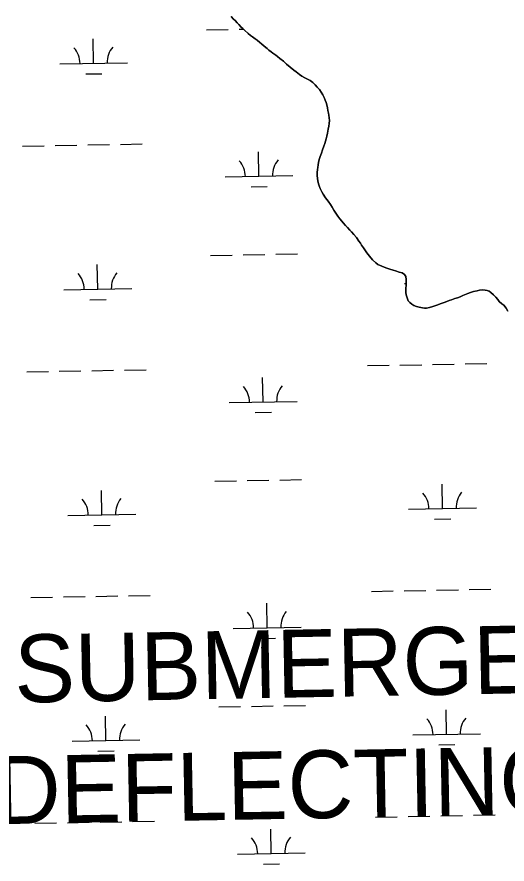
# Model space of a CAD drawing. Extents: x 3925854 to 3964121, y 224593 to 250589.
# Drawn here: x 3947366 to 3948088, y 246666 to 247915 of the extents above; entities that cross this region are included whole.
import ezdxf

# ---------------------------------------------------------------- set-up
doc = ezdxf.new("R2010")
doc.units = 0
for name, color, linetype in [('V-LEVE-IDEN', 7, 'Continuous'), ('V-TOPO-SHOR', 7, 'Continuous'), ('V-WETL-SWMP', 7, 'Continuous')]:
    doc.layers.add(name, color=color, linetype=linetype)

msp = doc.modelspace()

# ---------------------------------------------------------------- linework, layer by layer
at = {"layer": 'V-TOPO-SHOR'}
for points in [[(3947832.633, 247630.14), (3947829.921, 247634.595), (3947827.753, 247638.158), (3947824.144, 247643.147), (3947820.355, 247648.13), (3947816.921, 247653.833), (3947815.112, 247656.862), (3947812.577, 247661.855), (3947811.121, 247665.962), (3947809.851, 247668.815), (3947809.108, 247673.103), (3947808.37, 247676.677), (3947807.985, 247680.967), (3947808.135, 247685.618), (3947808.645, 247689.915), (3947808.983, 247693.137), (3947809.495, 247696.897), (3947810.189, 247700.479), (3947811.235, 247704.779), (3947812.638, 247709.08), (3947814.398, 247713.922), (3947815.975, 247719.12), (3947817.732, 247724.139), (3947819.315, 247728.442), (3947820.368, 247731.668), (3947821.242, 247735.071), (3947822.289, 247739.014), (3947823.155, 247743.671), (3947824.371, 247749.403), (3947825.416, 247754.061), (3947825.748, 247757.999), (3947826.079, 247762.293), (3947825.696, 247766.226), (3947825.315, 247769.801), (3947824.578, 247773.195), (3947823.841, 247776.947), (3947823.102, 247780.699), (3947822.18, 247785.166), (3947821.082, 247788.735), (3947819.808, 247792.307), (3947818.174, 247796.053), (3947816.362, 247799.796), (3947814.013, 247803.718), (3947811.305, 247807.636), (3947808.239, 247811.374), (3947805.177, 247814.931), (3947801.757, 247818.13), (3947797.805, 247821.147), (3947792.599, 247823.797), (3947789.729, 247825.21), (3947785.601, 247827.51), (3947782.187, 247829.814), (3947776.974, 247833.715), (3947773.917, 247836.38), (3947768.342, 247840.996), (3947763.128, 247845.434), (3947758.272, 247849.52), (3947753.058, 247853.78), (3947749.642, 247856.44), (3947746.947, 247858.392), (3947742.992, 247861.408), (3947740.119, 247863.358), (3947737.061, 247865.842), (3947734.364, 247868.153), (3947730.049, 247871.702), (3947726.092, 247875.077), (3947723.395, 247877.207), (3947719.44, 247880.402), (3947716.743, 247882.532), (3947712.966, 247885.548), (3947710.093, 247887.498), (3947706.318, 247890.515), (3947700.92, 247895.489), (3947698.759, 247897.623), (3947696.24, 247899.931), (3947692.642, 247903.487), (3947690.121, 247905.975), (3947687.059, 247909.354), (3947684.718, 247911.666), (3947681.476, 247915.224)], [(3948088.83, 247481.31), (3948086.659, 247485.41), (3948082.872, 247490.036), (3948079.999, 247491.986), (3948076.218, 247495.539), (3948074.233, 247498.568), (3948071.35, 247501.95), (3948067.93, 247505.149), (3948063.973, 247508.702), (3948061.456, 247510.473), (3948058.587, 247511.708), (3948055.541, 247512.405), (3948051.069, 247512.734), (3948046.956, 247512.171), (3948043.743, 247511.258), (3948038.561, 247510.152), (3948034.101, 247508.514), (3948029.816, 247507.055), (3948022.677, 247504.506), (3948018.575, 247502.513), (3948014.649, 247501.057), (3948010.899, 247499.959), (3948005.904, 247498.14), (3948002.332, 247496.867), (3947996.444, 247494.681), (3947990.554, 247492.498), (3947984.31, 247489.955), (3947978.24, 247487.95), (3947973.599, 247486.489), (3947969.132, 247485.566), (3947966.091, 247485.725), (3947963.046, 247486.244), (3947958.208, 247487.286), (3947954.268, 247488.335), (3947950.502, 247489.744), (3947947.45, 247491.511), (3947944.573, 247493.819), (3947942.23, 247496.668), (3947940.415, 247500.77), (3947939.135, 247505.235), (3947938.756, 247508.63), (3947938.715, 247515.249), (3947939.047, 247519.186), (3947939.201, 247523.48), (3947938.994, 247527.951), (3947938.429, 247532.42), (3947936.62, 247535.449), (3947933.028, 247537.573), (3947928.727, 247538.797), (3947923.351, 247540.554), (3947919.767, 247541.425), (3947915.108, 247543.006), (3947909.191, 247545.115), (3947903.092, 247547.761), (3947897.53, 247550.229), (3947894.476, 247552.357), (3947889.619, 247556.799), (3947884.935, 247562.136), (3947880.968, 247567.119), (3947878.078, 247571.573), (3947876.272, 247574.424), (3947873.562, 247578.522), (3947871.758, 247581.195), (3947869.589, 247584.578), (3947865.798, 247589.922), (3947862.196, 247594.013), (3947858.591, 247598.105), (3947856.07, 247600.772), (3947852.648, 247604.507), (3947849.769, 247607.53), (3947846.344, 247611.444), (3947844.362, 247613.756), (3947841.298, 247617.494), (3947838.591, 247621.414), (3947835.703, 247625.51), (3947832.633, 247630.14)]]:
    msp.add_lwpolyline(points, dxfattribs=at)
at = {"layer": 'V-WETL-SWMP'}
for p, q in [((3947681.477, 247915.223), (3947684.719, 247911.666)), ((3947684.719, 247911.666), (3947687.059, 247909.355)), ((3947687.059, 247909.355), (3947690.121, 247905.976)), ((3947690.121, 247905.976), (3947692.641, 247903.487)), ((3947692.641, 247903.487), (3947696.241, 247899.932)), ((3947644.99, 247895.858), (3947676.984, 247896.44)), ((3947692.982, 247896.731), (3947699.543, 247896.85)), ((3947696.241, 247899.932), (3947698.76, 247897.623)), ((3947698.76, 247897.623), (3947700.92, 247895.49)), ((3947700.92, 247895.49), (3947706.318, 247890.515)), ((3947706.318, 247890.515), (3947710.093, 247887.497)), ((3947478.797, 247846.399), (3947478.143, 247882.393)), ((3947710.093, 247887.497), (3947712.967, 247885.548)), ((3947712.967, 247885.548), (3947716.743, 247882.531)), ((3947716.743, 247882.531), (3947719.439, 247880.401)), ((3947719.439, 247880.401), (3947723.395, 247877.206)), ((3947723.395, 247877.206), (3947726.091, 247875.076)), ((3947726.091, 247875.076), (3947730.048, 247871.702)), ((3947730.048, 247871.702), (3947734.363, 247868.152)), ((3947734.363, 247868.152), (3947737.061, 247865.843)), ((3947737.061, 247865.843), (3947740.118, 247863.358)), ((3947740.118, 247863.358), (3947742.992, 247861.408)), ((3947742.992, 247861.408), (3947746.946, 247858.392)), ((3947746.946, 247858.392), (3947749.642, 247856.441)), ((3947749.642, 247856.441), (3947753.057, 247853.78)), ((3947753.057, 247853.78), (3947758.272, 247849.519)), ((3947428.806, 247845.49), (3947528.789, 247847.308)), ((3947758.272, 247849.519), (3947763.127, 247845.435)), ((3947763.127, 247845.435), (3947768.343, 247840.996)), ((3947768.343, 247840.996), (3947773.917, 247836.38)), ((3947467.08, 247830.752), (3947491.076, 247831.188)), ((3947773.917, 247836.38), (3947776.975, 247833.716)), ((3947776.975, 247833.716), (3947782.187, 247829.813)), ((3947782.187, 247829.813), (3947785.6, 247827.509)), ((3947785.6, 247827.509), (3947789.729, 247825.21)), ((3947789.729, 247825.21), (3947792.599, 247823.797)), ((3947792.599, 247823.797), (3947797.804, 247821.146)), ((3947797.804, 247821.146), (3947801.758, 247818.13)), ((3947801.758, 247818.13), (3947805.177, 247814.932)), ((3947805.177, 247814.932), (3947808.24, 247811.373)), ((3947808.24, 247811.373), (3947811.305, 247807.636)), ((3947811.305, 247807.636), (3947814.012, 247803.718)), ((3947814.012, 247803.718), (3947816.362, 247799.797)), ((3947816.362, 247799.797), (3947818.175, 247796.052)), ((3947818.175, 247796.052), (3947819.808, 247792.306)), ((3947819.808, 247792.306), (3947821.083, 247788.736)), ((3947821.083, 247788.736), (3947822.179, 247785.165)), ((3947822.179, 247785.165), (3947823.101, 247780.699)), ((3947823.101, 247780.699), (3947823.84, 247776.947)), ((3947823.84, 247776.947), (3947824.579, 247773.195)), ((3947824.579, 247773.195), (3947825.316, 247769.801)), ((3947825.316, 247769.801), (3947825.696, 247766.226)), ((3947825.696, 247766.226), (3947826.079, 247762.293)), ((3947825.415, 247754.06), (3947824.371, 247749.403)), ((3947825.748, 247757.998), (3947825.415, 247754.06)), ((3947826.079, 247762.293), (3947825.748, 247757.998)), ((3947822.289, 247739.014), (3947821.241, 247735.072)), ((3947823.154, 247743.671), (3947822.289, 247739.014)), ((3947824.371, 247749.403), (3947823.154, 247743.671)), ((3947470.138, 247726.15), (3947502.133, 247726.732)), ((3947518.13, 247727.023), (3947550.125, 247727.605)), ((3947819.315, 247728.442), (3947817.732, 247724.139)), ((3947820.368, 247731.668), (3947819.315, 247728.442)), ((3947821.241, 247735.072), (3947820.368, 247731.668)), ((3947374.154, 247724.405), (3947406.149, 247724.987)), ((3947422.146, 247725.278), (3947454.141, 247725.859)), ((3947722.335, 247679.986), (3947721.681, 247715.98)), ((3947815.974, 247719.119), (3947814.397, 247713.921)), ((3947817.732, 247724.139), (3947815.974, 247719.119)), ((3947811.235, 247704.779), (3947810.188, 247700.479)), ((3947812.639, 247709.081), (3947811.235, 247704.779)), ((3947814.397, 247713.921), (3947812.639, 247709.081)), ((3947808.645, 247689.915), (3947808.135, 247685.619)), ((3947808.982, 247693.137), (3947808.645, 247689.915)), ((3947809.495, 247696.897), (3947808.982, 247693.137)), ((3947810.188, 247700.479), (3947809.495, 247696.897)), ((3947672.343, 247679.077), (3947772.327, 247680.895)), ((3947808.135, 247685.619), (3947807.985, 247680.967)), ((3947807.985, 247680.967), (3947808.37, 247676.676)), ((3947808.37, 247676.676), (3947809.108, 247673.103)), ((3947710.618, 247664.339), (3947734.614, 247664.775)), ((3947809.108, 247673.103), (3947809.85, 247668.815)), ((3947809.85, 247668.815), (3947811.121, 247665.961)), ((3947811.121, 247665.961), (3947812.577, 247661.856)), ((3947812.577, 247661.856), (3947815.113, 247656.863)), ((3947815.113, 247656.863), (3947816.921, 247653.833)), ((3947816.921, 247653.833), (3947820.355, 247648.13)), ((3947820.355, 247648.13), (3947824.143, 247643.146)), ((3947824.143, 247643.146), (3947827.752, 247638.159)), ((3947827.752, 247638.159), (3947829.921, 247634.595)), ((3947829.921, 247634.595), (3947832.632, 247630.14)), ((3947832.632, 247630.14), (3947835.702, 247625.509)), ((3947835.702, 247625.509), (3947838.59, 247621.413)), ((3947838.59, 247621.413), (3947841.298, 247617.494)), ((3947841.298, 247617.494), (3947844.362, 247613.757)), ((3947844.362, 247613.757), (3947846.345, 247611.444)), ((3947846.345, 247611.444), (3947849.768, 247607.53)), ((3947849.768, 247607.53), (3947852.649, 247604.507)), ((3947852.649, 247604.507), (3947856.071, 247600.772)), ((3947856.071, 247600.772), (3947858.592, 247598.105)), ((3947858.592, 247598.105), (3947862.196, 247594.013)), ((3947862.196, 247594.013), (3947865.799, 247589.921)), ((3947865.799, 247589.921), (3947869.589, 247584.579)), ((3947869.589, 247584.579), (3947871.757, 247581.194)), ((3947871.757, 247581.194), (3947873.562, 247578.522)), ((3947873.562, 247578.522), (3947876.271, 247574.424)), ((3947699.03, 247564.111), (3947731.025, 247564.693)), ((3947747.022, 247564.983), (3947779.017, 247565.565)), ((3947876.271, 247574.424), (3947878.078, 247571.574)), ((3947878.078, 247571.574), (3947880.968, 247567.12)), ((3947880.968, 247567.12), (3947884.935, 247562.136)), ((3947651.038, 247563.238), (3947683.032, 247563.82)), ((3947884.935, 247562.136), (3947889.619, 247556.799)), ((3947889.619, 247556.799), (3947894.477, 247552.357)), ((3947894.477, 247552.357), (3947897.531, 247550.23)), ((3947484.845, 247513.779), (3947484.191, 247549.773)), ((3947897.531, 247550.23), (3947903.092, 247547.761)), ((3947903.092, 247547.761), (3947909.191, 247545.116)), ((3947909.191, 247545.116), (3947915.107, 247543.006)), ((3947915.107, 247543.006), (3947919.768, 247541.425)), ((3947919.768, 247541.425), (3947923.351, 247540.554)), ((3947923.351, 247540.554), (3947928.728, 247538.798)), ((3947928.728, 247538.798), (3947933.029, 247537.573)), ((3947933.029, 247537.573), (3947936.62, 247535.449)), ((3947936.62, 247535.449), (3947938.428, 247532.42)), ((3947938.428, 247532.42), (3947938.993, 247527.951)), ((3947938.993, 247527.951), (3947939.2, 247523.48)), ((3947434.854, 247512.87), (3947534.837, 247514.688)), ((3947936.679, 247521.994), (3947939.149, 247522.039)), ((3947939.048, 247519.186), (3947938.715, 247515.249)), ((3947938.715, 247515.249), (3947938.756, 247508.63)), ((3947939.2, 247523.48), (3947939.048, 247519.186)), ((3947938.756, 247508.63), (3947939.135, 247505.234)), ((3947939.135, 247505.234), (3947940.415, 247500.77)), ((3948014.649, 247501.057), (3948018.576, 247502.513)), ((3948018.576, 247502.513), (3948022.677, 247504.506)), ((3948022.677, 247504.506), (3948029.817, 247507.055)), ((3948029.817, 247507.055), (3948034.101, 247508.513)), ((3948034.101, 247508.513), (3948038.562, 247510.151)), ((3948038.562, 247510.151), (3948043.743, 247511.257)), ((3948043.743, 247511.257), (3948046.957, 247512.172)), ((3948046.957, 247512.172), (3948051.068, 247512.734)), ((3948051.068, 247512.734), (3948055.542, 247512.404)), ((3948055.542, 247512.404), (3948058.587, 247511.708)), ((3948058.587, 247511.708), (3948061.457, 247510.474)), ((3948061.457, 247510.474), (3948063.973, 247508.701)), ((3948063.973, 247508.701), (3948067.93, 247505.148)), ((3948067.93, 247505.148), (3948071.349, 247501.95)), ((3948071.349, 247501.95), (3948074.233, 247498.569)), ((3947473.128, 247498.132), (3947497.124, 247498.568)), ((3947940.415, 247500.77), (3947942.23, 247496.667)), ((3947942.23, 247496.667), (3947944.573, 247493.82)), ((3947944.573, 247493.82), (3947947.45, 247491.512)), ((3947947.45, 247491.512), (3947950.502, 247489.743)), ((3947950.502, 247489.743), (3947954.267, 247488.335)), ((3947978.24, 247487.949), (3947984.309, 247489.955)), ((3947984.309, 247489.955), (3947990.554, 247492.498)), ((3947990.554, 247492.498), (3947996.444, 247494.682)), ((3947996.444, 247494.682), (3948002.333, 247496.866)), ((3948002.333, 247496.866), (3948005.903, 247498.14)), ((3948005.903, 247498.14), (3948010.9, 247499.96)), ((3948010.9, 247499.96), (3948014.649, 247501.057)), ((3948074.233, 247498.569), (3948076.219, 247495.54)), ((3948076.219, 247495.54), (3948079.998, 247491.987)), ((3948079.998, 247491.987), (3948082.872, 247490.037)), ((3948082.872, 247490.037), (3948086.658, 247485.41)), ((3947954.267, 247488.335), (3947958.209, 247487.287)), ((3947958.209, 247487.287), (3947963.046, 247486.244)), ((3947963.046, 247486.244), (3947966.09, 247485.726)), ((3947966.09, 247485.726), (3947969.132, 247485.566)), ((3947969.132, 247485.566), (3947973.598, 247486.489)), ((3947973.598, 247486.489), (3947978.24, 247487.949)), ((3948086.658, 247485.41), (3948088.83, 247481.309)), ((3947930.019, 247401.782), (3947962.014, 247402.364)), ((3947978.011, 247402.655), (3948010.006, 247403.237)), ((3948026.003, 247403.528), (3948057.998, 247404.109)), ((3947380.202, 247391.785), (3947412.197, 247392.367)), ((3947428.194, 247392.658), (3947460.189, 247393.239)), ((3947476.186, 247393.53), (3947508.181, 247394.112)), ((3947524.178, 247394.403), (3947556.173, 247394.985)), ((3947882.027, 247400.91), (3947914.022, 247401.491)), ((3947728.383, 247347.366), (3947727.729, 247383.36)), ((3947678.391, 247346.457), (3947778.375, 247348.275)), ((3947716.666, 247331.719), (3947740.662, 247332.155)), ((3947657.086, 247230.618), (3947689.081, 247231.2)), ((3947705.078, 247231.491), (3947737.073, 247232.072)), ((3947753.07, 247232.363), (3947785.065, 247232.945)), ((3947490.894, 247181.159), (3947490.239, 247217.153)), ((3947992.719, 247190.283), (3947992.064, 247226.277)), ((3947942.727, 247189.374), (3948042.71, 247191.192)), ((3947440.902, 247180.25), (3947540.885, 247182.068)), ((3947479.176, 247165.512), (3947503.172, 247165.948)), ((3947981.001, 247174.637), (3948004.997, 247175.073)), ((3947888.075, 247068.29), (3947920.07, 247068.871)), ((3947936.067, 247069.162), (3947968.062, 247069.744)), ((3947984.059, 247070.035), (3948016.054, 247070.617)), ((3948032.051, 247070.908), (3948064.046, 247071.489)), ((3947386.25, 247059.165), (3947418.245, 247059.747)), ((3947434.242, 247060.038), (3947466.237, 247060.619)), ((3947482.234, 247060.91), (3947514.229, 247061.492)), ((3947530.226, 247061.783), (3947562.221, 247062.365)), ((3947734.431, 247014.746), (3947733.777, 247050.74)), ((3947684.439, 247013.837), (3947784.423, 247015.655)), ((3947722.714, 246999.099), (3947746.71, 246999.535)), ((3947663.134, 246897.998), (3947695.129, 246898.58)), ((3947711.126, 246898.871), (3947743.121, 246899.452)), ((3947759.118, 246899.743), (3947791.113, 246900.325)), ((3947998.767, 246857.663), (3947998.112, 246893.657)), ((3947496.942, 246848.539), (3947496.287, 246884.533)), ((3947948.775, 246856.754), (3948048.758, 246858.572)), ((3947446.95, 246847.629), (3947546.933, 246849.448)), ((3947987.049, 246842.017), (3948011.045, 246842.453)), ((3947485.224, 246832.892), (3947509.22, 246833.328)), ((3947440.29, 246727.418), (3947472.285, 246727.999)), ((3947488.282, 246728.29), (3947520.277, 246728.872)), ((3947536.274, 246729.163), (3947568.269, 246729.745)), ((3947894.123, 246735.67), (3947926.118, 246736.251)), ((3947942.115, 246736.542), (3947974.11, 246737.124)), ((3947990.107, 246737.415), (3948022.102, 246737.997)), ((3948038.099, 246738.288), (3948070.094, 246738.869)), ((3947392.298, 246726.545), (3947424.293, 246727.127)), ((3947740.479, 246682.126), (3947739.825, 246718.12)), ((3947690.488, 246681.217), (3947790.471, 246683.035)), ((3947728.762, 246666.479), (3947752.758, 246666.915))]:
    msp.add_line(p, q, dxfattribs=at)
for centre, start, end in [((3947423.555, 247845.869), 0.269879, 41.813537), ((3947534.023, 247847.878), 140.269876, 181.813534), ((3947667.093, 247679.456), 0.269879, 41.813537), ((3947777.56, 247681.465), 140.269876, 181.813534), ((3947429.603, 247513.249), 0.269879, 41.813537), ((3947540.071, 247515.258), 140.269876, 181.813534), ((3947673.141, 247346.836), 0.269879, 41.813537), ((3947783.608, 247348.845), 140.269876, 181.813534), ((3947435.651, 247180.629), 0.269879, 41.813537), ((3947546.119, 247182.638), 140.269876, 181.813534), ((3947937.476, 247189.754), 0.269879, 41.813537), ((3948047.944, 247191.762), 140.269876, 181.813534), ((3947679.189, 247014.216), 0.269879, 41.813537), ((3947789.656, 247016.225), 140.269876, 181.813534), ((3947943.524, 246857.134), 0.269879, 41.813537), ((3948053.992, 246859.142), 140.269876, 181.813534), ((3947441.699, 246848.009), 0.269879, 41.813537), ((3947552.167, 246850.018), 140.269876, 181.813534), ((3947685.237, 246681.596), 0.269879, 41.813537), ((3947795.704, 246683.605), 140.269876, 181.813534)]:
    msp.add_arc(centre, 35.246, start, end, dxfattribs=at)

# ---------------------------------------------------------------- texts
at = {"layer": 'V-LEVE-IDEN'}
for s, p in [('SUBMERGED', (3947362.797, 246904.193)), ('DEFLECTING', (3947334.486, 246725.072))]:
    msp.add_text(s, height=99.9998, rotation=1.067956, dxfattribs=at).set_placement(p)

doc.saveas('drawing.dxf')
